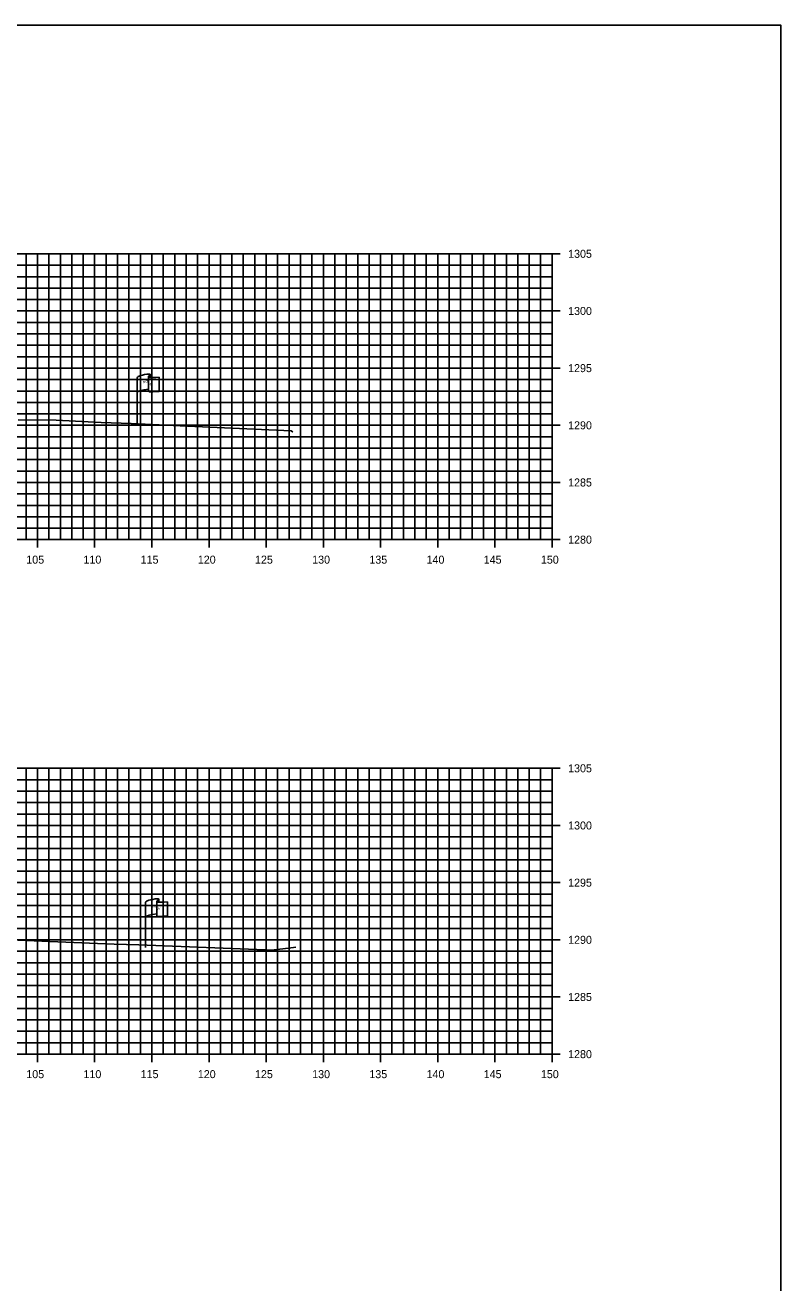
# Model space of a CAD drawing. Extents: x 674939 to 678919, y 750652 to 765176.
# Drawn here: x 678852.5 to 678918.5, y 764606.3 to 764716.3 of the extents above; entities that cross this region are included whole.
import ezdxf

# ---------------------------------------------------------------- set-up
doc = ezdxf.new("R2010")
doc.units = 0
for name, color, linetype in [('R_Axis', 7, 'Continuous'), ('R_Axis Annot', 7, 'Continuous'), ('R_Exist Surface', 7, 'Continuous'), ('R_Grid', 7, 'Continuous'), ('R_No Plot', 7, 'Continuous'), ('S_EXIST_ROW', 7, 'Continuous')]:
    doc.layers.add(name, color=color, linetype=linetype)

msp = doc.modelspace()

# ---------------------------------------------------------------- linework, layer by layer
at = {"layer": 'R_Axis'}
for p, q in [((678899.23, 764696.29), (678897.83, 764696.29)), ((678898.53, 764671.29), (678898.53, 764696.29)), ((678899.23, 764691.29), (678897.83, 764691.29)), ((678899.23, 764686.29), (678897.83, 764686.29)), ((678899.23, 764681.29), (678897.83, 764681.29)), ((678899.23, 764676.29), (678897.83, 764676.29)), ((678853.53, 764670.59), (678853.53, 764671.99)), ((678858.53, 764670.59), (678858.53, 764671.99)), ((678863.53, 764670.59), (678863.53, 764671.99)), ((678868.53, 764670.59), (678868.53, 764671.99)), ((678873.53, 764670.59), (678873.53, 764671.99)), ((678878.53, 764670.59), (678878.53, 764671.99)), ((678883.53, 764670.59), (678883.53, 764671.99)), ((678888.53, 764670.59), (678888.53, 764671.99)), ((678893.53, 764670.59), (678893.53, 764671.99)), ((678898.53, 764670.59), (678898.53, 764671.99)), ((678598.53, 764671.29), (678898.53, 764671.29)), ((678899.23, 764671.29), (678897.83, 764671.29)), ((678899.23, 764651.29), (678897.83, 764651.29)), ((678898.53, 764626.29), (678898.53, 764651.29)), ((678899.23, 764646.29), (678897.83, 764646.29)), ((678899.23, 764641.29), (678897.83, 764641.29)), ((678899.23, 764636.29), (678897.83, 764636.29)), ((678899.23, 764631.29), (678897.83, 764631.29)), ((678853.53, 764625.59), (678853.53, 764626.99)), ((678858.53, 764625.59), (678858.53, 764626.99)), ((678863.53, 764625.59), (678863.53, 764626.99)), ((678868.53, 764625.59), (678868.53, 764626.99)), ((678873.53, 764625.59), (678873.53, 764626.99)), ((678878.53, 764625.59), (678878.53, 764626.99)), ((678883.53, 764625.59), (678883.53, 764626.99)), ((678888.53, 764625.59), (678888.53, 764626.99)), ((678893.53, 764625.59), (678893.53, 764626.99)), ((678898.53, 764625.59), (678898.53, 764626.99)), ((678598.53, 764626.29), (678898.53, 764626.29)), ((678899.23, 764626.29), (678897.83, 764626.29))]:
    msp.add_line(p, q, dxfattribs=at)
at = {"layer": 'R_Exist Surface'}
for points in [[(678851.84, 764681.77), (678855.17, 764681.73), (678859.1, 764681.55), (678861.72, 764681.45), (678866.01, 764681.23), (678875.72, 764680.8), (678875.83, 764680.72), (678875.86, 764680.7)], [(678851.84, 764636.25), (678859.47, 764635.95), (678860.23, 764635.92), (678862.38, 764635.84), (678874.19, 764635.39), (678874.22, 764635.4), (678875.49, 764635.57), (678876.12, 764635.66)]]:
    msp.add_lwpolyline(points, dxfattribs=at)
at = {"layer": 'R_Grid'}
for p, q in [((678598.53, 764696.29), (678898.53, 764696.29)), ((678852.53, 764671.29), (678852.53, 764696.29)), ((678853.53, 764671.29), (678853.53, 764696.29)), ((678854.53, 764671.29), (678854.53, 764696.29)), ((678855.53, 764671.29), (678855.53, 764696.29)), ((678856.53, 764671.29), (678856.53, 764696.29)), ((678857.53, 764671.29), (678857.53, 764696.29)), ((678858.53, 764671.29), (678858.53, 764696.29)), ((678859.53, 764671.29), (678859.53, 764696.29)), ((678860.53, 764671.29), (678860.53, 764696.29)), ((678861.53, 764671.29), (678861.53, 764696.29)), ((678862.53, 764671.29), (678862.53, 764696.29)), ((678863.53, 764671.29), (678863.53, 764696.29)), ((678864.53, 764671.29), (678864.53, 764696.29)), ((678865.53, 764671.29), (678865.53, 764696.29)), ((678866.53, 764671.29), (678866.53, 764696.29)), ((678867.53, 764671.29), (678867.53, 764696.29)), ((678868.53, 764671.29), (678868.53, 764696.29)), ((678869.53, 764671.29), (678869.53, 764696.29)), ((678870.53, 764671.29), (678870.53, 764696.29)), ((678871.53, 764671.29), (678871.53, 764696.29)), ((678872.53, 764671.29), (678872.53, 764696.29)), ((678873.53, 764671.29), (678873.53, 764696.29)), ((678874.53, 764671.29), (678874.53, 764696.29)), ((678875.53, 764671.29), (678875.53, 764696.29)), ((678876.53, 764671.29), (678876.53, 764696.29)), ((678877.53, 764671.29), (678877.53, 764696.29)), ((678878.53, 764671.29), (678878.53, 764696.29)), ((678879.53, 764671.29), (678879.53, 764696.29)), ((678880.53, 764671.29), (678880.53, 764696.29)), ((678881.53, 764671.29), (678881.53, 764696.29)), ((678882.53, 764671.29), (678882.53, 764696.29)), ((678883.53, 764671.29), (678883.53, 764696.29)), ((678884.53, 764671.29), (678884.53, 764696.29)), ((678885.53, 764671.29), (678885.53, 764696.29)), ((678886.53, 764671.29), (678886.53, 764696.29)), ((678887.53, 764671.29), (678887.53, 764696.29)), ((678888.53, 764671.29), (678888.53, 764696.29)), ((678889.53, 764671.29), (678889.53, 764696.29)), ((678890.53, 764671.29), (678890.53, 764696.29)), ((678891.53, 764671.29), (678891.53, 764696.29)), ((678892.53, 764671.29), (678892.53, 764696.29)), ((678893.53, 764671.29), (678893.53, 764696.29)), ((678894.53, 764671.29), (678894.53, 764696.29)), ((678895.53, 764671.29), (678895.53, 764696.29)), ((678896.53, 764671.29), (678896.53, 764696.29)), ((678897.53, 764671.29), (678897.53, 764696.29)), ((678898.53, 764671.29), (678898.53, 764696.29)), ((678598.53, 764695.29), (678898.53, 764695.29)), ((678598.53, 764694.29), (678898.53, 764694.29)), ((678598.53, 764693.29), (678898.53, 764693.29)), ((678598.53, 764692.29), (678898.53, 764692.29)), ((678598.53, 764691.29), (678898.53, 764691.29)), ((678598.53, 764690.29), (678898.53, 764690.29)), ((678598.53, 764689.29), (678898.53, 764689.29)), ((678598.53, 764688.29), (678898.53, 764688.29)), ((678598.53, 764687.29), (678898.53, 764687.29)), ((678598.53, 764686.29), (678898.53, 764686.29)), ((678598.53, 764685.29), (678898.53, 764685.29)), ((678598.53, 764684.29), (678898.53, 764684.29)), ((678598.53, 764683.29), (678898.53, 764683.29)), ((678598.53, 764682.29), (678898.53, 764682.29)), ((678598.53, 764681.29), (678898.53, 764681.29)), ((678598.53, 764680.29), (678898.53, 764680.29)), ((678598.53, 764679.29), (678898.53, 764679.29)), ((678598.53, 764678.29), (678898.53, 764678.29)), ((678598.53, 764677.29), (678898.53, 764677.29)), ((678598.53, 764676.29), (678898.53, 764676.29)), ((678598.53, 764675.29), (678898.53, 764675.29)), ((678598.53, 764674.29), (678898.53, 764674.29)), ((678598.53, 764673.29), (678898.53, 764673.29)), ((678598.53, 764672.29), (678898.53, 764672.29)), ((678598.53, 764671.29), (678898.53, 764671.29)), ((678598.53, 764651.29), (678898.53, 764651.29)), ((678852.53, 764626.29), (678852.53, 764651.29)), ((678853.53, 764626.29), (678853.53, 764651.29)), ((678854.53, 764626.29), (678854.53, 764651.29)), ((678855.53, 764626.29), (678855.53, 764651.29)), ((678856.53, 764626.29), (678856.53, 764651.29)), ((678857.53, 764626.29), (678857.53, 764651.29)), ((678858.53, 764626.29), (678858.53, 764651.29)), ((678859.53, 764626.29), (678859.53, 764651.29)), ((678860.53, 764626.29), (678860.53, 764651.29)), ((678861.53, 764626.29), (678861.53, 764651.29)), ((678862.53, 764626.29), (678862.53, 764651.29)), ((678863.53, 764626.29), (678863.53, 764651.29)), ((678864.53, 764626.29), (678864.53, 764651.29)), ((678865.53, 764626.29), (678865.53, 764651.29)), ((678866.53, 764626.29), (678866.53, 764651.29)), ((678867.53, 764626.29), (678867.53, 764651.29)), ((678868.53, 764626.29), (678868.53, 764651.29)), ((678869.53, 764626.29), (678869.53, 764651.29)), ((678870.53, 764626.29), (678870.53, 764651.29)), ((678871.53, 764626.29), (678871.53, 764651.29)), ((678872.53, 764626.29), (678872.53, 764651.29)), ((678873.53, 764626.29), (678873.53, 764651.29)), ((678874.53, 764626.29), (678874.53, 764651.29)), ((678875.53, 764626.29), (678875.53, 764651.29)), ((678876.53, 764626.29), (678876.53, 764651.29)), ((678877.53, 764626.29), (678877.53, 764651.29)), ((678878.53, 764626.29), (678878.53, 764651.29)), ((678879.53, 764626.29), (678879.53, 764651.29)), ((678880.53, 764626.29), (678880.53, 764651.29)), ((678881.53, 764626.29), (678881.53, 764651.29)), ((678882.53, 764626.29), (678882.53, 764651.29)), ((678883.53, 764626.29), (678883.53, 764651.29)), ((678884.53, 764626.29), (678884.53, 764651.29)), ((678885.53, 764626.29), (678885.53, 764651.29)), ((678886.53, 764626.29), (678886.53, 764651.29)), ((678887.53, 764626.29), (678887.53, 764651.29)), ((678888.53, 764626.29), (678888.53, 764651.29)), ((678889.53, 764626.29), (678889.53, 764651.29)), ((678890.53, 764626.29), (678890.53, 764651.29)), ((678891.53, 764626.29), (678891.53, 764651.29)), ((678892.53, 764626.29), (678892.53, 764651.29)), ((678893.53, 764626.29), (678893.53, 764651.29)), ((678894.53, 764626.29), (678894.53, 764651.29)), ((678895.53, 764626.29), (678895.53, 764651.29)), ((678896.53, 764626.29), (678896.53, 764651.29)), ((678897.53, 764626.29), (678897.53, 764651.29)), ((678898.53, 764626.29), (678898.53, 764651.29)), ((678598.53, 764650.29), (678898.53, 764650.29)), ((678598.53, 764649.29), (678898.53, 764649.29)), ((678598.53, 764648.29), (678898.53, 764648.29)), ((678598.53, 764647.29), (678898.53, 764647.29)), ((678598.53, 764646.29), (678898.53, 764646.29)), ((678598.53, 764645.29), (678898.53, 764645.29)), ((678598.53, 764644.29), (678898.53, 764644.29)), ((678598.53, 764643.29), (678898.53, 764643.29)), ((678598.53, 764642.29), (678898.53, 764642.29)), ((678598.53, 764641.29), (678898.53, 764641.29)), ((678598.53, 764640.29), (678898.53, 764640.29)), ((678598.53, 764639.29), (678898.53, 764639.29)), ((678598.53, 764638.29), (678898.53, 764638.29)), ((678598.53, 764637.29), (678898.53, 764637.29)), ((678598.53, 764636.29), (678898.53, 764636.29)), ((678598.53, 764635.29), (678898.53, 764635.29)), ((678598.53, 764634.29), (678898.53, 764634.29)), ((678598.53, 764633.29), (678898.53, 764633.29)), ((678598.53, 764632.29), (678898.53, 764632.29)), ((678598.53, 764631.29), (678898.53, 764631.29)), ((678598.53, 764630.29), (678898.53, 764630.29)), ((678598.53, 764629.29), (678898.53, 764629.29)), ((678598.53, 764628.29), (678898.53, 764628.29)), ((678598.53, 764627.29), (678898.53, 764627.29)), ((678598.53, 764626.29), (678898.53, 764626.29))]:
    msp.add_line(p, q, dxfattribs=at)
at = {"layer": 'R_No Plot'}
msp.add_lwpolyline([(678578.53, 764496.29), (678918.53, 764496.29), (678918.53, 764716.29), (678578.53, 764716.29)], close=True, dxfattribs=at)
at = {"layer": 'S_EXIST_ROW'}
for p, q in [((678862.25, 764681.5), (678862.25, 764685.45)), ((678863.24, 764685.54), (678863.24, 764685.53)), ((678863.24, 764685.53), (678863.24, 764684.3)), ((678863.41, 764685.7), (678863.41, 764685.46)), ((678864.18, 764685.5), (678864.18, 764684.26)), ((678864.14, 764639.81), (678864.14, 764639.57)), ((678862.98, 764635.61), (678862.98, 764639.56)), ((678863.98, 764639.65), (678863.98, 764639.64)), ((678863.98, 764639.64), (678863.98, 764638.41)), ((678864.91, 764639.62), (678864.91, 764638.38))]:
    msp.add_line(p, q, dxfattribs=at)
for centre, radius, start, end in [((678863.32, 764685.54), 0.078, 88.6458, 274.2828), ((678863.33, 764685.7), 0.0783, 263.0712, 93.9564), ((678863.32, 764684.3), 0.0783, 180, 273.9564), ((678864.05, 764639.65), 0.078, 88.6458, 274.2828), ((678864.06, 764639.81), 0.0783, 263.0712, 93.9564), ((678864.05, 764638.41), 0.0783, 180, 273.9564)]:
    msp.add_arc(centre, radius, start, end, dxfattribs=at)
for centre, major_axis, ratio, start_param, end_param in [((678863.83, 764685.49), (-1.58, -0.04), 0.19887, 5.030368, 6.283185), ((678864.54, 764685.6), (-1.23, -0.13), 0.052933, 0.159456, 1.268315), ((678863.82, 764684.17), (-1.58, -0.04), 0.19887, 5.083035, 6.194897), ((678864.54, 764684.36), (-1.23, -0.13), 0.052933, 0.159456, 1.268315), ((678864.56, 764639.6), (-1.58, -0.04), 0.19887, 5.030368, 6.283185), ((678865.27, 764639.72), (-1.23, -0.13), 0.052933, 0.159456, 1.268315), ((678864.56, 764638.28), (-1.58, -0.04), 0.19887, 5.083035, 6.194897), ((678865.27, 764638.48), (-1.23, -0.13), 0.052933, 0.159456, 1.268315)]:
    msp.add_ellipse(centre, major_axis=major_axis, ratio=ratio, start_param=start_param, end_param=end_param, dxfattribs=at)

# ---------------------------------------------------------------- texts
at = {"layer": 'R_Axis Annot'}
for s, p in [('1305', (678899.93, 764695.94)), ('1300', (678899.93, 764690.94)), ('1295', (678899.93, 764685.94)), ('1290', (678899.93, 764680.94)), ('1285', (678899.93, 764675.94)), ('1280', (678899.93, 764670.94)), ('105', (678852.55, 764669.19)), ('110', (678857.55, 764669.19)), ('115', (678862.55, 764669.19)), ('120', (678867.55, 764669.19)), ('125', (678872.55, 764669.19)), ('130', (678877.55, 764669.19)), ('135', (678882.55, 764669.19)), ('140', (678887.55, 764669.19)), ('145', (678892.55, 764669.19)), ('150', (678897.55, 764669.19)), ('1305', (678899.93, 764650.94)), ('1300', (678899.93, 764645.94)), ('1295', (678899.93, 764640.94)), ('1290', (678899.93, 764635.94)), ('1285', (678899.93, 764630.94)), ('1280', (678899.93, 764625.94)), ('105', (678852.55, 764624.19)), ('110', (678857.55, 764624.19)), ('115', (678862.55, 764624.19)), ('120', (678867.55, 764624.19)), ('125', (678872.55, 764624.19)), ('130', (678877.55, 764624.19)), ('135', (678882.55, 764624.19)), ('140', (678887.55, 764624.19)), ('145', (678892.55, 764624.19)), ('150', (678897.55, 764624.19))]:
    msp.add_text(s, height=0.7, dxfattribs=at).set_placement(p)
at = {"layer": 'S_EXIST_ROW'}
for s, height, rotation, p in [('R ', 0.2, 9.9884, (678862.77, 764684.95)), (' O', 0.2, 9.9884, (678862.91, 764684.99)), ('W', 0.2, 351.1788, (678863.24, 764684.82)), ('DWB 11-9-07', 0.01, 90, (678863.41, 764685.46)), ('DWB 11-9-07', 0.01, 5.0717, (678864.08, 764684.26)), ('DWB 11-9-07', 0.01, 90, (678862.24, 764681.5)), ('R ', 0.2, 9.9884, (678863.5, 764639.06)), (' O', 0.2, 9.9884, (678863.65, 764639.11)), ('W', 0.2, 351.1788, (678863.98, 764638.94)), ('DWB 11-9-07', 0.01, 90, (678864.14, 764639.57)), ('DWB 11-9-07', 0.01, 5.0717, (678864.81, 764638.37)), ('DWB 11-9-07', 0.01, 90, (678862.98, 764635.61))]:
    msp.add_text(s, height=height, rotation=rotation, dxfattribs=at).set_placement(p)

doc.saveas('drawing.dxf')
